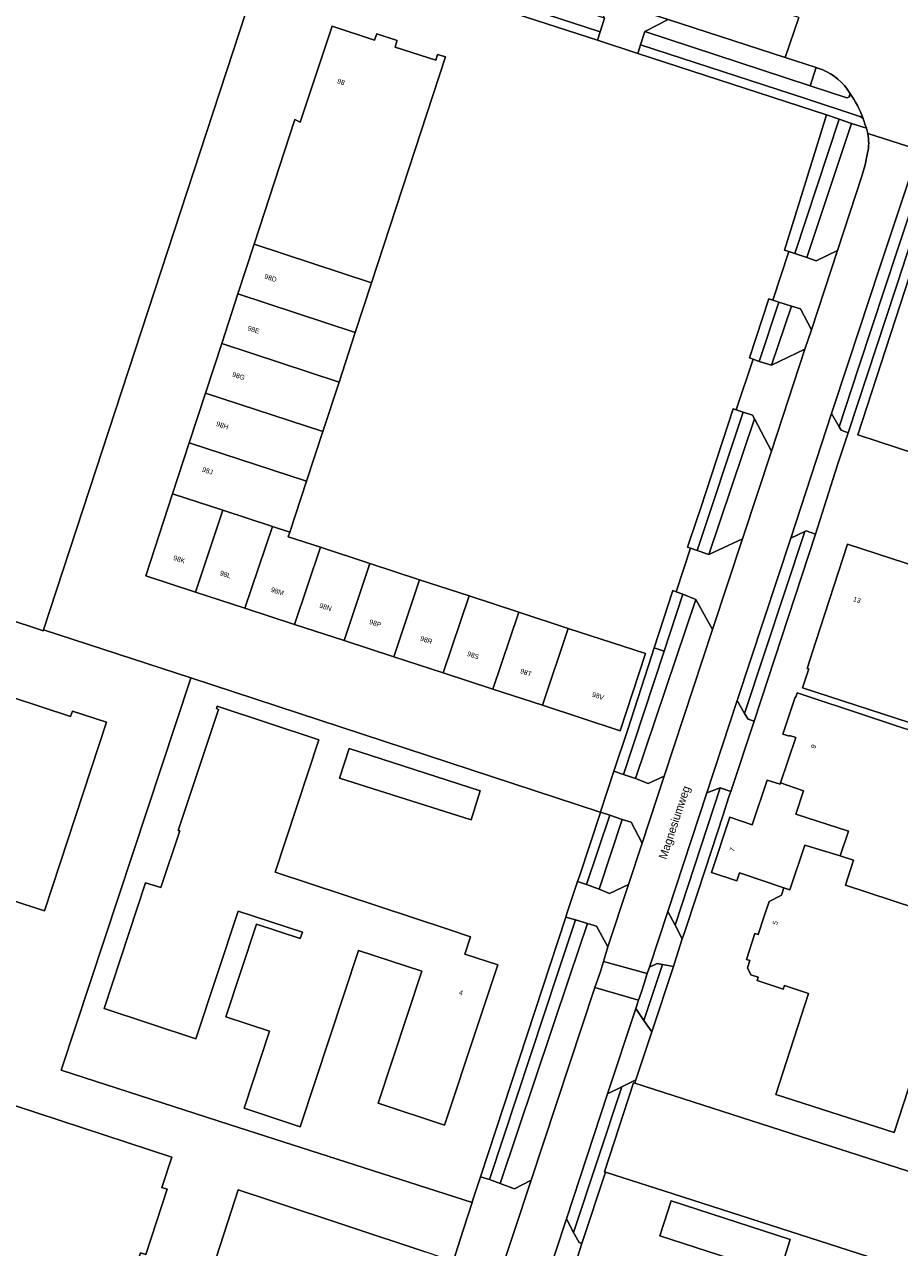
# Model space of a CAD drawing. Header units: metres. Extents: x 151448 to 154749, y 463108 to 465296.
# Tile 334 of 449: x 153199 to 153334, y 464247 to 464434. Entities that reach past the tile are written whole.
import ezdxf
from ezdxf.enums import TextEntityAlignment as Align

# ---------------------------------------------------------------- set-up
doc = ezdxf.new("R2010")
doc.units = ezdxf.units.M
for name, color, linetype, lineweight in [('B-PV-GR-BEPLANTING_CULTUUR_BODEMBEDEKKER-GV', 253, 'Continuous', 9), ('B-PV-GR-GROENVOORZIENING-GV', 253, 'Continuous', 9), ('B-PV-GR-HAAG-GV', 253, 'Continuous', 9), ('B-PV-IE-TERREINAFSCHEIDING_KUNSTMATIG_HEKWERK-G', 253, 'Continuous', 9), ('B-PV-OG-BEBOUWING-GV', 1, 'Continuous', 9), ('B-PV-OG-BEBOUWING-T18', 2, 'Continuous', 9), ('B-PV-OG-TERREIN_BEGROEID-GV', 253, 'Continuous', 9), ('B-PV-OG-TERREIN_ERF-GV', 253, 'Continuous', 9), ('B-PV-OG-TOPOGRAFIE-T18', 2, 'Continuous', 9), ('B-PV-VH-GESLOTENVERHARDING_ASFALT-GV', 253, 'Continuous', 9), ('B-PV-VH-OPENVERHARDING_BETONSTRAATSTEEN-GV', 253, 'Continuous', 9), ('B-PV-VH-OPENVERHARDING_STRAATBAKSTEEN-GV', 253, 'Continuous', 9), ('B-PV-VH-OPENVERHARDING_TEGEL-GV', 253, 'Continuous', 9)]:
    doc.layers.add(name, color=color, linetype=linetype, lineweight=lineweight)
doc.styles.add('Drong', font='txt', dxfattribs={"height": 1.8})

msp = doc.modelspace()

# ---------------------------------------------------------------- linework, layer by layer
at = {"layer": 'B-PV-GR-BEPLANTING_CULTUUR_BODEMBEDEKKER-GV', "flags": 128}
for points in [[(153289.721, 464319.676), (153291.168, 464319.156), (153297.424, 464338.111), (153295.919, 464338.608), (153295.51, 464337.351), (153291.83, 464326.059)], [(153284.152, 464302.737), (153285.539, 464302.285), (153289.101, 464312.915), (153287.66, 464313.395), (153287.595, 464313.197), (153284.487, 464303.729)], [(153269.258, 464257.461), (153270.65, 464257.029), (153281.121, 464288.734), (153283.803, 464296.855), (153282.326, 464297.305)]]:
    msp.add_lwpolyline(points, close=True, dxfattribs=at)
at = {"layer": 'B-PV-GR-GROENVOORZIENING-GV', "flags": 128}
msp.add_lwpolyline([(153336.95, 464410.922), (153333.266, 464399.858), (153327.301, 464381.723), (153324.282, 464372.544), (153324.577, 464372.002), (153325.673, 464371.626), (153332.885, 464393.637), (153333.276, 464394.737), (153337.821, 464408.712), (153339.477, 464413.946), (153339.511, 464414.055), (153339.015, 464414.214)], dxfattribs=at)
for points in [[(153320.651, 464356.077), (153319.183, 464356.551), (153318.985, 464356.484), (153309.766, 464328.548), (153310.314, 464327.662), (153311.245, 464327.352)], [(153299.093, 464296.05), (153300.212, 464293.953), (153300.531, 464294.949), (153302.456, 464300.658), (153303.691, 464304.553), (153306.459, 464312.999), (153307.368, 464315.771), (153307.637, 464316.59), (153306.014, 464317.148)], [(153294.302, 464281.43), (153295.524, 464279.67), (153298.84, 464289.693), (153297.155, 464290.018)], [(153293.089, 464272.312), (153290.933, 464271.233), (153283.542, 464248.906), (153284.381, 464247.36), (153284.784, 464247.203), (153288.412, 464258.174), (153288.282, 464258.216), (153292.747, 464271.885), (153292.929, 464271.826)]]:
    msp.add_lwpolyline(points, close=True, dxfattribs=at)
at = {"layer": 'B-PV-GR-HAAG-GV', "flags": 128}
msp.add_lwpolyline([(153336.95, 464410.922), (153333.266, 464399.858), (153327.301, 464381.723), (153324.282, 464372.544), (153324.577, 464372.002), (153325.673, 464371.626), (153332.885, 464393.637), (153333.276, 464394.737), (153337.821, 464408.712), (153339.477, 464413.946), (153339.511, 464414.055)], dxfattribs=at)
for points in [[(153311.245, 464327.352), (153320.651, 464356.077), (153319.183, 464356.551), (153318.985, 464356.484), (153309.766, 464328.548), (153310.314, 464327.662)], [(153300.212, 464293.953), (153300.531, 464294.949), (153302.456, 464300.658), (153303.691, 464304.553), (153306.459, 464312.999), (153307.368, 464315.771), (153307.637, 464316.59), (153306.014, 464317.148), (153299.093, 464296.05)], [(153294.302, 464281.43), (153295.524, 464279.67), (153298.84, 464289.693), (153297.155, 464290.018)], [(153293.089, 464272.312), (153290.933, 464271.233), (153283.542, 464248.906), (153284.381, 464247.36), (153284.784, 464247.203), (153288.412, 464258.174), (153288.282, 464258.216), (153292.747, 464271.885), (153292.929, 464271.826)]]:
    msp.add_lwpolyline(points, close=True, dxfattribs=at)
at = {"layer": 'B-PV-IE-TERREINAFSCHEIDING_KUNSTMATIG_HEKWERK-G', "flags": 128}
for points in [[(153224.77, 464333.809), (153204.941, 464273.8), (153230.7, 464265.495)], [(153282.326, 464297.305), (153282.561, 464298.02), (153284.152, 464302.737)], [(153284.152, 464302.737), (153284.487, 464303.729)], [(153269.258, 464257.461), (153282.326, 464297.305)], [(153230.7, 464265.495), (153267.96, 464253.482)], [(153268.054, 464253.77), (153269.258, 464257.461)], [(153284.784, 464247.203), (153288.412, 464258.174)], [(153267.96, 464253.482), (153268.054, 464253.77)]]:
    msp.add_lwpolyline(points, dxfattribs=at)
at = {"layer": 'B-PV-OG-BEBOUWING-GV', "flags": 128}
for points in [[(153234.537, 464400.531), (153252.55, 464394.625), (153263.906, 464429.276), (153262.669, 464429.674), (153262.409, 464428.765), (153256.154, 464430.787), (153256.44, 464431.717), (153256.461, 464431.786), (153253.332, 464432.799), (153253.313, 464432.742), (153253.006, 464431.835), (153246.494, 464433.985), (153241.591, 464419.255), (153240.799, 464419.69)], [(153418.048, 464378.27), (153358.441, 464397.728), (153337.925, 464404.425), (153327.119, 464371.301), (153406.729, 464345.193), (153406.386, 464344.148), (153409.341, 464343.179), (153409.684, 464344.224), (153412.468, 464343.311), (153423.306, 464376.554)], [(153232.048, 464392.916), (153250.056, 464387.012), (153252.55, 464394.625), (153234.537, 464400.531)], [(153250.056, 464387.012), (153232.048, 464392.916), (153229.56, 464385.303), (153247.561, 464379.401)], [(153227.071, 464377.688), (153245.067, 464371.79), (153247.561, 464379.401), (153229.56, 464385.303)], [(153227.071, 464377.688), (153224.583, 464370.076), (153242.572, 464364.178), (153245.067, 464371.79)], [(153229.73, 464359.717), (153237.332, 464357.225), (153240.007, 464356.349), (153242.572, 464364.178), (153224.583, 464370.076), (153222.023, 464362.243)], [(153225.524, 464347.178), (153229.73, 464359.717), (153222.023, 464362.243), (153217.912, 464349.664)], [(153233.13, 464344.695), (153237.332, 464357.225), (153229.73, 464359.717), (153225.524, 464347.178)], [(153244.7, 464354.035), (153239.776, 464355.645), (153240.007, 464356.349), (153237.332, 464357.225), (153233.13, 464344.695), (153240.735, 464342.211)], [(153248.34, 464339.728), (153252.304, 464351.548), (153244.7, 464354.035), (153240.735, 464342.211)], [(153344.917, 464347.267), (153343.037, 464347.879), (153343.312, 464348.721), (153325.571, 464354.497), (153320.711, 464339.567), (153319.372, 464335.455), (153319.614, 464335.377), (153318.668, 464332.471), (153351.372, 464321.825), (153358.494, 464343.704), (153345.169, 464348.042)], [(153259.909, 464349.061), (153252.304, 464351.548), (153248.34, 464339.728), (153255.946, 464337.244)], [(153263.551, 464334.761), (153267.512, 464346.575), (153259.909, 464349.061), (153255.946, 464337.244)], [(153271.156, 464332.277), (153275.118, 464344.088), (153267.512, 464346.575), (153263.551, 464334.761)], [(153278.762, 464329.793), (153282.721, 464341.601), (153275.118, 464344.088), (153271.156, 464332.277)], [(153282.721, 464341.601), (153278.762, 464329.793), (153290.7, 464325.895), (153294.554, 464337.732)], [(153197.182, 464299.947), (153202.406, 464298.242), (153211.873, 464327.206), (153206.656, 464328.919), (153206.375, 464328.064), (153197.356, 464331.022), (153197.648, 464331.873), (153187.65, 464335.154), (153187.37, 464334.298), (153178.331, 464337.246), (153178.61, 464338.102), (153173.392, 464339.795), (153163.914, 464310.802), (153169.156, 464309.104), (153169.426, 464309.963), (153178.463, 464307.009), (153178.183, 464306.153), (153188.18, 464302.881), (153188.435, 464303.745), (153197.461, 464300.803)], [(153325.232, 464302.188), (153343.151, 464296.31), (153351.104, 464320.674), (153317.843, 464331.721), (153317.611, 464331.024), (153317.509, 464331.058), (153315.604, 464325.382), (153316.634, 464325.037), (153316.675, 464325.161), (153317.606, 464324.848), (153315.274, 464317.899), (153318.792, 464316.695), (153317.599, 464313.1), (153325.676, 464310.469), (153324.437, 464306.689), (153326.448, 464306.015)], [(153264.234, 464295.449), (153237.744, 464304.213), (153244.461, 464324.516), (153228.884, 464329.643), (153228.746, 464329.289), (153229.085, 464329.174), (153222.908, 464310.587), (153223.136, 464310.511), (153220.227, 464301.819), (153217.864, 464302.578), (153211.509, 464283.272), (153225.601, 464278.634), (153232.085, 464298.231), (153241.94, 464294.972), (153241.617, 464293.997), (153234.915, 464296.214), (153230.213, 464282.002), (153236.915, 464279.784), (153233.008, 464267.974), (153241.61, 464265.128), (153250.562, 464292.186), (153260.239, 464288.985), (153253.542, 464268.741), (153263.752, 464265.363), (153268.744, 464280.454), (153271.893, 464289.971), (153266.869, 464291.633), (153267.747, 464294.287)], [(153247.635, 464318.636), (153267.845, 464312.238), (153269.229, 464316.686), (153249.095, 464323.149)], [(153315.784, 464301.812), (153316.71, 464301.501), (153319.006, 464308.339), (153324.437, 464306.689), (153325.676, 464310.469), (153317.599, 464313.1), (153318.792, 464316.695), (153315.274, 464317.899), (153315.196, 464317.668), (153313.241, 464318.324), (153310.936, 464311.454), (153307.497, 464312.609), (153304.673, 464304.15), (153308.557, 464302.846), (153308.976, 464304.096)], [(153312.718, 464297.272), (153311.858, 464294.613), (153311.344, 464294.778), (153310.052, 464290.782), (153310.547, 464290.623), (153310.184, 464289.5), (153310.738, 464288.418), (153311.861, 464288.057), (153311.695, 464287.543), (153315.693, 464286.256), (153315.862, 464286.779), (153319.584, 464285.581), (153314.565, 464270.063), (153332.68, 464264.232), (153340.536, 464288.3), (153343.151, 464296.31), (153325.232, 464302.188), (153326.448, 464306.015), (153324.437, 464306.689), (153319.006, 464308.339), (153316.71, 464301.501), (153315.784, 464301.812), (153315.411, 464300.657), (153313.508, 464299.713)], [(153365.204, 464248.556), (153360.249, 464250.151), (153340.732, 464256.44), (153292.929, 464271.826), (153292.747, 464271.885), (153288.282, 464258.216), (153288.412, 464258.174), (153298.829, 464254.822), (153331.689, 464244.246), (153329.283, 464236.879), (153360.624, 464226.793), (153362.691, 464226.128), (153362.676, 464226.081), (153372.633, 464222.919), (153375.786, 464232.545), (153361.478, 464237.149)], [(153189.724, 464254.734), (153186.78, 464245.705), (153185.924, 464245.983), (153180.35, 464228.876), (153185.562, 464227.153), (153185.84, 464228.009), (153194.885, 464225.063), (153194.599, 464224.209), (153209.35, 464219.41), (153211.839, 464227.014), (153211.051, 464227.274), (153212.451, 464231.551), (153213.239, 464231.291), (153214.951, 464236.519), (153214.162, 464236.779), (153217.115, 464245.798), (153217.903, 464245.539), (153221.173, 464255.528), (153220.384, 464255.788), (153221.918, 464260.475), (153194.478, 464269.461), (153192.963, 464264.726), (153192.139, 464264.988), (153188.867, 464255.012)], [(153228.18, 464243.443), (153259.184, 464233.068), (153263.162, 464245.132), (153260.79, 464245.921), (153237.19, 464253.763), (153232.099, 464255.455)], [(153315.045, 464242.435), (153316.759, 464247.818), (153298.49, 464253.767), (153296.759, 464248.389)]]:
    msp.add_lwpolyline(points, close=True, dxfattribs=at)
at = {"layer": 'B-PV-OG-TERREIN_BEGROEID-GV', "flags": 128}
for points in [[(153294.467, 464433.174), (153319.818, 464424.871), (153320.75, 464427.639), (153315.995, 464429.184), (153298.04, 464435.019)], [(153317.483, 464399.123), (153324.258, 464419.746), (153322.344, 464420.371), (153320.799, 464415.421), (153315.89, 464399.631), (153316.573, 464399.413)], [(153314.996, 464391.645), (153314.083, 464391.944), (153313.463, 464392.147), (153310.531, 464383.101), (153311.072, 464382.9), (153312.02, 464382.548)], [(153316.947, 464391.035), (153313.885, 464381.961), (153319.016, 464384.457), (153320.008, 464387.392), (153318.321, 464390.613)], [(153308.455, 464375.133), (153307.995, 464375.278), (153302.996, 464359.956), (153302.445, 464358.305), (153301.028, 464354.055), (153301.479, 464353.907), (153302.505, 464353.57), (153309.525, 464374.796)], [(153309.445, 464355.354), (153313.869, 464368.795), (153311.276, 464373.739), (153304.276, 464352.921)], [(153300.311, 464346.86), (153299.283, 464347.224), (153298.78, 464347.388), (153295.919, 464338.608), (153297.424, 464338.111)], [(153302.27, 464346.009), (153293.008, 464318.574), (153294.998, 464317.806), (153297.426, 464318.933), (153304.852, 464341.408)], [(153287.449, 464301.559), (153289.044, 464300.94), (153291.957, 464302.293), (153294.035, 464308.64), (153292.383, 464311.856), (153290.975, 464312.293)], [(153286.803, 464286.488), (153287.314, 464287.941), (153287.649, 464288.974), (153288.143, 464290.499), (153288.809, 464292.714), (153287.052, 464295.92), (153285.66, 464296.309), (153282.919, 464288.14), (153272.269, 464256.395), (153274.485, 464255.589), (153277.031, 464256.955)]]:
    msp.add_lwpolyline(points, close=True, dxfattribs=at)
for points in [[(153328.447, 464418.332), (153326.148, 464419.088), (153319.312, 464398.488), (153320.736, 464397.988), (153323.995, 464399.596)], [(153323.995, 464399.596), (153327.739, 464411), (153328.236, 464412.714), (153328.628, 464414.541)]]:
    msp.add_lwpolyline(points, dxfattribs=at)
at = {"layer": 'B-PV-OG-TERREIN_BEGROEID-GV'}
for points in [[(153328.659, 464417.512, 0.0292077), (153328.447, 464418.332)], [(153328.628, 464414.541, 0.1025356), (153328.659, 464417.512)]]:
    msp.add_lwpolyline(points, format="xyb", dxfattribs=at)
at = {"layer": 'B-PV-OG-TERREIN_ERF-GV', "flags": 128}
for points in [[(153166.999, 464352.81), (153201.607, 464341.405), (153202.173, 464341.218), (153202.232, 464341.397), (153237.296, 464448.459), (153237.03, 464448.544), (153216.498, 464455.151), (153216.461, 464455.102), (153216.126, 464454.081), (153216.101, 464454.006), (153216.077, 464453.934), (153209.357, 464456.183), (153206.288, 464457.318), (153204.78, 464457.8), (153192.092, 464461.858)], [(153241.872, 464443.721), (153242.845, 464446.673), (153237.296, 464448.459), (153202.232, 464341.397), (153224.83, 464333.99), (153287.435, 464313.47), (153287.66, 464313.395)], [(153287.66, 464313.395), (153287.67, 464313.424), (153289.721, 464319.676), (153291.83, 464326.059), (153295.51, 464337.351), (153295.919, 464338.608), (153298.78, 464347.388), (153299.283, 464347.224), (153301.479, 464353.907), (153301.028, 464354.055), (153302.445, 464358.305), (153302.996, 464359.956), (153307.995, 464375.278), (153308.455, 464375.133), (153311.072, 464382.9), (153310.531, 464383.101), (153313.463, 464392.147), (153314.083, 464391.944), (153316.573, 464399.413), (153315.89, 464399.631), (153320.799, 464415.421), (153322.344, 464420.371), (153293.375, 464429.828), (153287.195, 464431.846), (153266.745, 464438.522)], [(153337.821, 464408.712), (153333.276, 464394.737), (153332.885, 464393.637), (153325.673, 464371.626), (153324.037, 464366.698), (153320.651, 464356.077), (153311.245, 464327.352), (153307.637, 464316.59), (153307.368, 464315.771), (153306.459, 464312.999), (153303.691, 464304.553), (153302.456, 464300.658), (153300.531, 464294.949), (153300.212, 464293.953), (153299.025, 464290.251), (153298.84, 464289.693), (153295.524, 464279.67), (153293.089, 464272.312), (153292.929, 464271.826), (153340.732, 464256.44)], [(153406.729, 464345.193), (153327.119, 464371.301), (153337.925, 464404.425)], [(153264.996, 464244.279), (153266.611, 464249.273), (153267.96, 464253.482), (153230.7, 464265.495), (153204.941, 464273.8), (153224.77, 464333.809), (153224.83, 464333.99), (153202.232, 464341.397), (153202.173, 464341.218), (153201.607, 464341.405), (153166.999, 464352.81)], [(153340.536, 464288.3), (153332.68, 464264.232), (153314.565, 464270.063), (153319.584, 464285.581), (153315.862, 464286.779), (153315.693, 464286.256), (153311.695, 464287.543), (153311.861, 464288.057), (153310.738, 464288.418), (153310.184, 464289.5), (153310.547, 464290.623), (153310.052, 464290.782), (153311.344, 464294.778), (153311.858, 464294.613), (153312.718, 464297.272), (153313.508, 464299.713), (153315.411, 464300.657), (153315.784, 464301.812), (153308.976, 464304.096), (153308.557, 464302.846), (153304.673, 464304.15), (153307.497, 464312.609), (153310.936, 464311.454), (153313.241, 464318.324), (153315.196, 464317.668), (153315.274, 464317.899), (153317.606, 464324.848), (153316.675, 464325.161), (153316.634, 464325.037), (153315.604, 464325.382), (153317.509, 464331.058), (153317.611, 464331.024), (153317.843, 464331.721), (153351.104, 464320.674)], [(153331.689, 464244.246), (153298.829, 464254.822), (153288.412, 464258.174), (153284.784, 464247.203), (153283.138, 464242.031)], [(153228.18, 464243.443), (153232.099, 464255.455), (153237.19, 464253.763), (153260.79, 464245.921)]]:
    msp.add_lwpolyline(points, dxfattribs=at)
for points in [[(153224.583, 464370.076), (153227.071, 464377.688), (153229.56, 464385.303), (153232.048, 464392.916), (153234.537, 464400.531), (153240.799, 464419.69), (153241.591, 464419.255), (153246.494, 464433.985), (153253.006, 464431.835), (153253.313, 464432.742), (153253.332, 464432.799), (153256.461, 464431.786), (153256.44, 464431.717), (153256.154, 464430.787), (153262.409, 464428.765), (153262.669, 464429.674), (153263.906, 464429.276), (153252.55, 464394.625), (153250.056, 464387.012), (153247.561, 464379.401), (153245.067, 464371.79), (153242.572, 464364.178), (153240.007, 464356.349), (153239.776, 464355.645), (153244.7, 464354.035), (153252.304, 464351.548), (153259.909, 464349.061), (153267.512, 464346.575), (153275.118, 464344.088), (153282.721, 464341.601), (153294.554, 464337.732), (153290.7, 464325.895), (153278.762, 464329.793), (153271.156, 464332.277), (153263.551, 464334.761), (153255.946, 464337.244), (153248.34, 464339.728), (153240.735, 464342.211), (153233.13, 464344.695), (153225.524, 464347.178), (153217.912, 464349.664), (153222.023, 464362.243)], [(153344.917, 464347.267), (153345.169, 464348.042), (153358.494, 464343.704), (153351.372, 464321.825), (153318.668, 464332.471), (153319.614, 464335.377), (153319.372, 464335.455), (153320.711, 464339.567), (153325.571, 464354.497), (153343.312, 464348.721), (153343.037, 464347.879)], [(153197.182, 464299.947), (153197.461, 464300.803), (153188.435, 464303.745), (153188.18, 464302.881), (153178.183, 464306.153), (153178.463, 464307.009), (153169.426, 464309.963), (153169.156, 464309.104), (153163.914, 464310.802), (153173.392, 464339.795), (153178.61, 464338.102), (153178.331, 464337.246), (153187.37, 464334.298), (153187.65, 464335.154), (153197.648, 464331.873), (153197.356, 464331.022), (153206.375, 464328.064), (153206.656, 464328.919), (153211.873, 464327.206), (153202.406, 464298.242)], [(153267.96, 464253.482), (153268.054, 464253.77), (153269.258, 464257.461), (153282.326, 464297.305), (153282.561, 464298.02), (153284.152, 464302.737), (153284.487, 464303.729), (153287.595, 464313.197), (153287.66, 464313.395), (153287.435, 464313.47), (153224.83, 464333.99), (153224.77, 464333.809), (153204.941, 464273.8), (153230.7, 464265.495)], [(153268.744, 464280.454), (153263.752, 464265.363), (153253.542, 464268.741), (153260.239, 464288.985), (153250.562, 464292.186), (153241.61, 464265.128), (153233.008, 464267.974), (153236.915, 464279.784), (153230.213, 464282.002), (153234.915, 464296.214), (153241.617, 464293.997), (153241.94, 464294.972), (153232.085, 464298.231), (153225.601, 464278.634), (153211.509, 464283.272), (153217.864, 464302.578), (153220.227, 464301.819), (153223.136, 464310.511), (153222.908, 464310.587), (153229.085, 464329.174), (153228.746, 464329.289), (153228.884, 464329.643), (153244.461, 464324.516), (153237.744, 464304.213), (153264.234, 464295.449), (153267.747, 464294.287), (153266.869, 464291.633), (153271.893, 464289.971)], [(153247.635, 464318.636), (153249.095, 464323.149), (153269.229, 464316.686), (153267.845, 464312.238)], [(153189.724, 464254.734), (153188.867, 464255.012), (153192.139, 464264.988), (153192.963, 464264.726), (153194.478, 464269.461), (153221.918, 464260.475), (153220.384, 464255.788), (153221.173, 464255.528), (153217.903, 464245.539), (153217.115, 464245.798), (153214.162, 464236.779), (153214.951, 464236.519), (153213.239, 464231.291), (153212.451, 464231.551), (153211.051, 464227.274), (153211.839, 464227.014), (153209.35, 464219.41), (153194.599, 464224.209), (153194.885, 464225.063), (153185.84, 464228.009), (153185.562, 464227.153), (153180.35, 464228.876), (153185.924, 464245.983), (153186.78, 464245.705)], [(153315.045, 464242.435), (153296.759, 464248.389), (153298.49, 464253.767), (153316.759, 464247.818)]]:
    msp.add_lwpolyline(points, close=True, dxfattribs=at)
at = {"layer": 'B-PV-VH-GESLOTENVERHARDING_ASFALT-GV', "flags": 128}
for points in [[(153286.466, 464438.78), (153298.04, 464435.019), (153315.995, 464429.184), (153318.104, 464435.311), (153306.238, 464439.19), (153306.223, 464439.195), (153292.066, 464443.814), (153270.905, 464450.719), (153238.819, 464461.218), (153238.276, 464461.392), (153238.248, 464461.401), (153219.967, 464467.387), (153219.837, 464467.428), (153205.382, 464471.979), (153201.819, 464473.29), (153174.876, 464485.954), (153171.262, 464475.694)], [(153318.104, 464435.311), (153315.995, 464429.184), (153320.75, 464427.639)], [(153328.226, 464418.971), (153328.447, 464418.332)], [(153337.179, 464414.826), (153328.659, 464417.512)], [(153328.659, 464417.512), (153337.179, 464414.826), (153338.78, 464416.439)], [(153328.628, 464414.541), (153328.236, 464412.714), (153327.739, 464411), (153323.995, 464399.596), (153320.008, 464387.392), (153319.016, 464384.457), (153313.869, 464368.795), (153309.445, 464355.354), (153304.852, 464341.408), (153297.426, 464318.933), (153294.035, 464308.64), (153291.957, 464302.293), (153288.809, 464292.714), (153288.143, 464290.499), (153294.843, 464288.659), (153295.163, 464289.594), (153297.97, 464298.148), (153303.956, 464316.389), (153308.617, 464330.538), (153316.853, 464355.451), (153323.107, 464374.577), (153325.646, 464382.268)], [(153325.646, 464382.268), (153330.467, 464396.867), (153335.401, 464411.777)]]:
    msp.add_lwpolyline(points, dxfattribs=at)
at = {"layer": 'B-PV-VH-GESLOTENVERHARDING_ASFALT-GV'}
for points in [[(153320.75, 464427.639, -0.0254629), (153321.643, 464427.334)], [(153321.643, 464427.334, -0.164865), (153325.902, 464423.714)], [(153325.902, 464423.714, -0.0692321), (153327.948, 464419.819)], [(153327.948, 464419.819, -0.014174), (153328.226, 464418.971)], [(153328.447, 464418.332, -0.0292077), (153328.659, 464417.512)], [(153328.659, 464417.512, -0.1025356), (153328.628, 464414.541)]]:
    msp.add_lwpolyline(points, format="xyb", dxfattribs=at)
at = {"layer": 'B-PV-VH-GESLOTENVERHARDING_ASFALT-GV', "flags": 128}
for points in [[(153293.503, 464284.552), (153293.943, 464285.832), (153294.312, 464286.973), (153294.843, 464288.659), (153288.143, 464290.499), (153287.649, 464288.974), (153287.314, 464287.941), (153286.803, 464286.488)], [(153293.09, 464283.289), (153293.503, 464284.552), (153286.803, 464286.488), (153277.031, 464256.955), (153274.338, 464248.735), (153274.133, 464248.139), (153271.471, 464240.106), (153267.654, 464228.541), (153265.131, 464220.845), (153264.769, 464219.782), (153262.364, 464212.509), (153256.721, 464195.38), (153263.321, 464193.123), (153271.813, 464218.811), (153279.066, 464240.766), (153282.423, 464251), (153288.749, 464270.167)]]:
    msp.add_lwpolyline(points, close=True, dxfattribs=at)
at = {"layer": 'B-PV-VH-OPENVERHARDING_BETONSTRAATSTEEN-GV', "flags": 128}
for points in [[(153287.623, 464433.155), (153287.195, 464431.846), (153293.375, 464429.828), (153293.803, 464431.141), (153294.467, 464433.174), (153298.04, 464435.019), (153286.466, 464438.78), (153288.292, 464435.205)], [(153314.083, 464391.944), (153314.996, 464391.645), (153316.947, 464391.035), (153318.321, 464390.613), (153320.008, 464387.392), (153323.995, 464399.596), (153320.736, 464397.988), (153319.312, 464398.488), (153317.483, 464399.123), (153316.573, 464399.413)], [(153311.276, 464373.739), (153313.869, 464368.795), (153319.016, 464384.457), (153313.885, 464381.961), (153312.02, 464382.548), (153311.072, 464382.9), (153308.455, 464375.133), (153309.525, 464374.796), (153310.984, 464374.323)], [(153323.107, 464374.577), (153316.853, 464355.451), (153318.985, 464356.484), (153319.183, 464356.551), (153320.651, 464356.077), (153324.037, 464366.698), (153325.673, 464371.626), (153324.577, 464372.002), (153324.282, 464372.544)], [(153302.27, 464346.009), (153304.852, 464341.408), (153309.445, 464355.354), (153304.276, 464352.921), (153302.505, 464353.57), (153301.479, 464353.907), (153299.283, 464347.224), (153300.311, 464346.86)], [(153311.245, 464327.352), (153310.314, 464327.662), (153309.766, 464328.548), (153308.617, 464330.538), (153303.956, 464316.389), (153306.014, 464317.148), (153307.637, 464316.59)], [(153297.426, 464318.933), (153294.998, 464317.806), (153293.008, 464318.574), (153291.168, 464319.156), (153289.721, 464319.676), (153287.67, 464313.424), (153287.66, 464313.395), (153289.101, 464312.915), (153290.975, 464312.293), (153292.383, 464311.856), (153294.035, 464308.64)], [(153283.803, 464296.855), (153285.66, 464296.309), (153287.052, 464295.92), (153288.809, 464292.714), (153291.957, 464302.293), (153289.044, 464300.94), (153287.449, 464301.559), (153285.539, 464302.285), (153284.152, 464302.737), (153282.561, 464298.02), (153282.326, 464297.305)], [(153300.212, 464293.953), (153299.093, 464296.05), (153297.97, 464298.148), (153295.163, 464289.594), (153296.335, 464290.168), (153297.155, 464290.018), (153298.84, 464289.693), (153299.025, 464290.251)], [(153294.302, 464281.43), (153293.09, 464283.289), (153288.749, 464270.167), (153290.933, 464271.233), (153293.089, 464272.312), (153295.524, 464279.67)], [(153270.65, 464257.029), (153269.258, 464257.461), (153268.054, 464253.77), (153267.96, 464253.482), (153266.611, 464249.273), (153264.996, 464244.279), (153266.291, 464243.84), (153268.154, 464243.174), (153270.06, 464242.709), (153271.471, 464240.106), (153274.133, 464248.139), (153274.338, 464248.735), (153277.031, 464256.955), (153274.485, 464255.589), (153272.269, 464256.395)], [(153283.138, 464242.031), (153284.784, 464247.203), (153284.381, 464247.36), (153283.542, 464248.906), (153282.423, 464251), (153279.066, 464240.766), (153281.226, 464241.749), (153282.4, 464242.271)]]:
    msp.add_lwpolyline(points, close=True, dxfattribs=at)
at = {"layer": 'B-PV-VH-OPENVERHARDING_STRAATBAKSTEEN-GV', "flags": 128}
msp.add_lwpolyline([(153320.75, 464427.639), (153319.818, 464424.871), (153325.444, 464423.019), (153325.849, 464423.161), (153325.902, 464423.714)], dxfattribs=at)
at = {"layer": 'B-PV-VH-OPENVERHARDING_STRAATBAKSTEEN-GV'}
for points in [[(153321.643, 464427.334, 0.0254629), (153320.75, 464427.639)], [(153325.902, 464423.714, 0.164865), (153321.643, 464427.334)]]:
    msp.add_lwpolyline(points, format="xyb", dxfattribs=at)
at = {"layer": 'B-PV-VH-OPENVERHARDING_TEGEL-GV', "flags": 128}
for points in [[(153267.167, 464439.818), (153287.623, 464433.155), (153288.292, 464435.205), (153267.853, 464441.927)], [(153287.195, 464431.846), (153287.623, 464433.155), (153267.167, 464439.818), (153266.745, 464438.522)], [(153324.258, 464419.746), (153317.483, 464399.123), (153319.312, 464398.488), (153326.148, 464419.088)], [(153313.885, 464381.961), (153316.947, 464391.035), (153314.996, 464391.645), (153312.02, 464382.548)], [(153311.276, 464373.739), (153310.984, 464374.323), (153309.525, 464374.796), (153302.505, 464353.57), (153304.276, 464352.921)], [(153309.766, 464328.548), (153318.985, 464356.484), (153316.853, 464355.451), (153308.617, 464330.538)], [(153291.168, 464319.156), (153293.008, 464318.574), (153302.27, 464346.009), (153300.311, 464346.86), (153297.424, 464338.111)], [(153299.093, 464296.05), (153306.014, 464317.148), (153303.956, 464316.389), (153297.97, 464298.148)], [(153289.101, 464312.915), (153285.539, 464302.285), (153287.449, 464301.559), (153290.975, 464312.293)], [(153281.121, 464288.734), (153270.65, 464257.029), (153272.269, 464256.395), (153282.919, 464288.14), (153285.66, 464296.309), (153283.803, 464296.855)], [(153293.503, 464284.552), (153293.09, 464283.289), (153294.302, 464281.43), (153297.155, 464290.018), (153296.335, 464290.168), (153295.163, 464289.594), (153294.843, 464288.659), (153294.312, 464286.973), (153293.943, 464285.832)], [(153288.749, 464270.167), (153282.423, 464251), (153283.542, 464248.906), (153290.933, 464271.233)]]:
    msp.add_lwpolyline(points, close=True, dxfattribs=at)
for points in [[(153325.902, 464423.714), (153325.849, 464423.161), (153325.444, 464423.019), (153319.818, 464424.871), (153294.467, 464433.174), (153293.803, 464431.141), (153319.081, 464422.908), (153327.3, 464420.199), (153327.394, 464420.162), (153327.483, 464420.115), (153327.948, 464419.819)], [(153327.948, 464419.819), (153327.483, 464420.115), (153327.394, 464420.162), (153327.3, 464420.199), (153319.081, 464422.908), (153293.803, 464431.141), (153293.375, 464429.828), (153322.344, 464420.371), (153324.258, 464419.746)], [(153324.258, 464419.746), (153326.148, 464419.088), (153328.447, 464418.332), (153328.226, 464418.971)], [(153335.401, 464411.777), (153330.467, 464396.867), (153325.646, 464382.268), (153323.107, 464374.577), (153324.282, 464372.544), (153327.301, 464381.723), (153333.266, 464399.858), (153336.95, 464410.922)]]:
    msp.add_lwpolyline(points, dxfattribs=at)
at = {"layer": 'B-PV-VH-OPENVERHARDING_TEGEL-GV'}
for points in [[(153327.948, 464419.819, 0.0692321), (153325.902, 464423.714)], [(153328.226, 464418.971, 0.014174), (153327.948, 464419.819)]]:
    msp.add_lwpolyline(points, format="xyb", dxfattribs=at)

# ---------------------------------------------------------------- texts
at = {"layer": 'B-PV-OG-BEBOUWING-T18', "style": 'Drong'}
for s, rotation, p in [('98', 341.6, (153247.869, 464425.451)), ('98D', 341.9, (153237.057, 464395.366)), ('98E', 341.9, (153234.464, 464387.432)), ('98G', 341.9, (153232.139, 464380.318)), ('98H', 341.9, (153229.666, 464372.753)), ('98J', 341.9, (153227.386, 464365.775)), ('98K', 341.9, (153223.059, 464352.191)), ('98L', 341.9, (153230.143, 464349.878)), ('98M', 341.9, (153238.107, 464347.277)), ('98N', 341.9, (153245.492, 464344.866)), ('13', 341.9, (153327.004, 464345.977)), ('98P', 341.9, (153253.122, 464342.374)), ('98R', 341.9, (153260.946, 464339.819)), ('98S', 341.9, (153268.123, 464337.475)), ('98T', 341.9, (153276.237, 464334.826)), ('98V', 341.9, (153287.279, 464331.22)), ('9', 71.5, (153320.334, 464323.485)), ('7', 71.5, (153307.881, 464307.652)), ('5', 72.1, (153314.474, 464296.418)), ('4', 341.7, (153266.267, 464285.701))]:
    msp.add_text(s, height=0.75, rotation=rotation, dxfattribs=at).set_placement(p, align=Align.MIDDLE)
at = {"layer": 'B-PV-OG-TOPOGRAFIE-T18', "style": 'Drong'}
msp.add_text('Magnesiumweg', height=1.25, rotation=71.6, dxfattribs=at).set_placement((153299.143, 464311.765), align=Align.MIDDLE)

doc.saveas('drawing.dxf')
